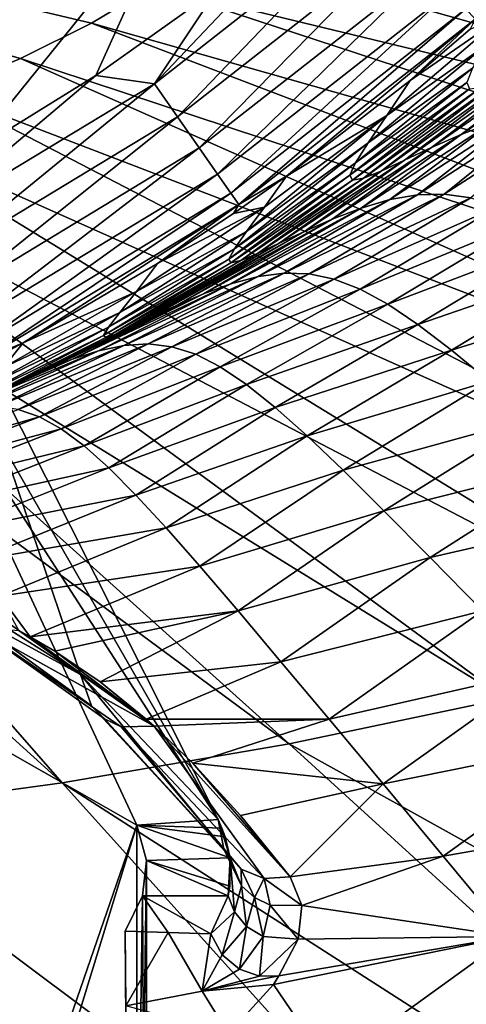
# Model space of a CAD drawing. Header units: metres. Extents: x -106 to 264, y -111 to 81.
# Tile 386 of 549: x 206.24 to 208.57, y 21.67 to 26.81. Entities that reach past the tile are written whole.
import ezdxf

# ---------------------------------------------------------------- set-up
doc = ezdxf.new("R2010")
doc.units = ezdxf.units.M
doc.layers.add('solid_20422013', color=7, linetype='CONTINUOUS')

msp = doc.modelspace()

# ---------------------------------------------------------------- linework, layer by layer
at = {"layer": 'solid_20422013'}
for points in [[(206.610535, 26.792316, 212.135864), (206.933029, 26.986931, 211.595123), (200, 28.356567, 208.373016)], [(206.240524, 26.607698, 212.648865), (206.610535, 26.792316, 212.135864), (200, 28.356567, 208.373016)], [(205.825668, 26.434402, 213.130402), (206.240524, 26.607698, 212.648865), (200, 28.356567, 208.373016)], [(204.969116, 28.242624, -5.052336), (207.053497, 27.449505, 30), (205.795944, 26.597435, 30)], [(215.253754, 26.564379, 211.007401), (207.706512, 27.836481, 209.23465), (207.593826, 27.616451, 209.845993)], [(215.253754, 26.564379, 211.007401), (215.463913, 27.010214, 209.768433), (207.706512, 27.836481, 209.23465)], [(214.931717, 26.126331, 212.224731), (207.593826, 27.616451, 209.845993), (207.426468, 27.400486, 210.446045)], [(214.931717, 26.126331, 212.224731), (215.253754, 26.564379, 211.007401), (207.593826, 27.616451, 209.845993)], [(205.795944, 26.597435, 30), (207.053497, 27.449505, 30), (205.971207, 26.110754, 30)], [(207.053497, 27.449505, 30), (206.632782, 26.519539, 30), (205.971207, 26.110754, 30)], [(207.053497, 27.449505, 30), (207.271973, 26.974215, 30), (206.632782, 26.519539, 30)], [(206.939743, 26.476965, 30.021608), (207.271973, 26.974215, 30), (207.881088, 27.46936, 30)], [(208.101364, 27.387156, 30.021608), (206.939743, 26.476965, 30.021608), (207.881088, 27.46936, 30)], [(207.060791, 26.30357, 30.091648), (206.939743, 26.476965, 30.021608), (208.101364, 27.387156, 30.021608)], [(208.242645, 27.229837, 30.091648), (207.060791, 26.30357, 30.091648), (208.101364, 27.387156, 30.021608)], [(214.500168, 25.699286, 213.411514), (207.426468, 27.400486, 210.446045), (207.205673, 27.190142, 211.030487)], [(214.500168, 25.699286, 213.411514), (214.931717, 26.126331, 212.224731), (207.426468, 27.400486, 210.446045)], [(207.174164, 26.141306, 30.212364), (207.060791, 26.30357, 30.091648), (208.242645, 27.229837, 30.091648)], [(208.374954, 27.08264, 30.212364), (207.174164, 26.141306, 30.212364), (208.242645, 27.229837, 30.091648)], [(213.962311, 25.286373, 214.559036), (207.205673, 27.190142, 211.030487), (206.933029, 26.986931, 211.595123)], [(213.962311, 25.286373, 214.559036), (214.500168, 25.699286, 213.411514), (207.205673, 27.190142, 211.030487)], [(207.269592, 26.004459, 30.377939), (207.174164, 26.141306, 30.212364), (208.374954, 27.08264, 30.212364)], [(208.486343, 26.95846, 30.377939), (207.269592, 26.004459, 30.377939), (208.374954, 27.08264, 30.212364)], [(213.322128, 24.890623, 215.658875), (206.933029, 26.986931, 211.595123), (206.610535, 26.792316, 212.135864)], [(206.939743, 26.476965, 30.021608), (206.632782, 26.519539, 30), (207.271973, 26.974215, 30)], [(213.322128, 24.890623, 215.658875), (213.962311, 25.286373, 214.559036), (206.933029, 26.986931, 211.595123)], [(207.339432, 25.904154, 30.574986), (207.269592, 26.004459, 30.377939), (208.486343, 26.95846, 30.377939)], [(208.567871, 26.867413, 30.574986), (207.339432, 25.904154, 30.574986), (208.486343, 26.95846, 30.377939)], [(207.380478, 25.845434, 30.785961), (207.339432, 25.904154, 30.574986), (208.567871, 26.867413, 30.574986)], [(208.615784, 26.81415, 30.785961), (207.380478, 25.845434, 30.785961), (208.567871, 26.867413, 30.574986)], [(208.615784, 26.81415, 30.785961), (207.630997, 25.994396, 30.990501), (207.380478, 25.845434, 30.785961)], [(208.615784, 26.81415, 30.785961), (208.276337, 26.493219, 30.990709), (207.630997, 25.994396, 30.990501)], [(208.155273, 26.310629, 38.568382), (208.767532, 26.832958, 38.550438), (208.669449, 26.675392, 45.747894)], [(208.155273, 26.310629, 38.568382), (208.276337, 26.493219, 30.990709), (208.767532, 26.832958, 38.550438)], [(208.276337, 26.493219, 30.990709), (208.590866, 26.761013, 30.990833), (208.767532, 26.832958, 38.550438)], [(208.615784, 26.81415, 30.785961), (208.590866, 26.761013, 30.990833), (208.276337, 26.493219, 30.990709)], [(212.584351, 24.514936, 216.703003), (206.610535, 26.792316, 212.135864), (206.240524, 26.607698, 212.648865)], [(212.584351, 24.514936, 216.703003), (213.322128, 24.890623, 215.658875), (206.610535, 26.792316, 212.135864)], [(208.544006, 26.211311, 92.067581), (209.175888, 26.689259, 91.943687), (209.342728, 26.756367, 96.448364)], [(208.704712, 26.273836, 96.569748), (208.544006, 26.211311, 92.067581), (209.342728, 26.756367, 96.448364)], [(208.058014, 26.167709, 45.780872), (208.669449, 26.675392, 45.747894), (208.602234, 26.558929, 52.595913)], [(208.058014, 26.167709, 45.780872), (208.155273, 26.310629, 38.568382), (208.669449, 26.675392, 45.747894)], [(208.388977, 26.14295, 87.296135), (209.015244, 26.617174, 87.175682), (209.175888, 26.689259, 91.943687)], [(208.544006, 26.211311, 92.067581), (208.388977, 26.14295, 87.296135), (209.175888, 26.689259, 91.943687)], [(211.754395, 24.162066, 217.683746), (206.240524, 26.607698, 212.648865), (205.825668, 26.434402, 213.130402)], [(211.754395, 24.162066, 217.683746), (212.584351, 24.514936, 216.703003), (206.240524, 26.607698, 212.648865)], [(208.246994, 26.0767, 82.247414), (208.868317, 26.548553, 82.136009), (209.015244, 26.617174, 87.175682)], [(208.388977, 26.14295, 87.296135), (208.246994, 26.0767, 82.247414), (209.015244, 26.617174, 87.175682)], [(207.991409, 26.063911, 52.640369), (208.602234, 26.558929, 52.595913), (208.572678, 26.483912, 59.111008)], [(207.991409, 26.063911, 52.640369), (208.058014, 26.167709, 45.780872), (208.602234, 26.558929, 52.595913)], [(208.12561, 26.020712, 76.914627), (208.742752, 26.492018, 76.816803), (208.868317, 26.548553, 82.136009)], [(208.246994, 26.0767, 82.247414), (208.12561, 26.020712, 76.914627), (208.868317, 26.548553, 82.136009)], [(205.677078, 25.713486, 30.021608), (205.971207, 26.110754, 30), (206.632782, 26.519539, 30)], [(206.939743, 26.476965, 30.021608), (205.677078, 25.713486, 30.021608), (206.632782, 26.519539, 30)], [(205.776169, 25.526691, 30.091648), (205.677078, 25.713486, 30.021608), (206.939743, 26.476965, 30.021608)], [(207.060791, 26.30357, 30.091648), (205.776169, 25.526691, 30.091648), (206.939743, 26.476965, 30.021608)], [(207.630997, 25.994396, 30.990501), (208.276337, 26.493219, 30.990709), (208.155273, 26.310629, 38.568382)], [(207.961884, 25.999151, 59.165649), (208.572678, 26.483912, 59.111008), (208.58728, 26.450916, 65.311508)], [(207.961884, 25.999151, 59.165649), (207.991409, 26.063911, 52.640369), (208.572678, 26.483912, 59.111008)], [(207.97554, 25.973547, 65.378464), (207.961884, 25.999151, 59.165649), (208.58728, 26.450916, 65.311508)], [(207.97554, 25.973547, 65.378464), (208.58728, 26.450916, 65.311508), (208.646439, 26.456488, 71.210976)], [(208.032547, 25.983482, 71.293121), (207.97554, 25.973547, 65.378464), (208.646439, 26.456488, 71.210976)], [(208.032547, 25.983482, 71.293121), (208.646439, 26.456488, 71.210976), (208.742752, 26.492018, 76.816803)], [(208.12561, 26.020712, 76.914627), (208.032547, 25.983482, 71.293121), (208.742752, 26.492018, 76.816803)], [(210.838394, 23.834599, 218.593933), (205.825668, 26.434402, 213.130402), (205.368988, 26.273674, 213.577026)], [(210.838394, 23.834599, 218.593933), (211.754395, 24.162066, 217.683746), (205.825668, 26.434402, 213.130402)], [(208.31485, 25.896917, 104.338623), (208.863678, 26.322582, 100.810661), (209.015686, 26.350718, 104.799721)], [(208.454071, 25.900314, 108.065605), (208.31485, 25.896917, 104.338623), (209.015686, 26.350718, 104.799721)], [(208.454071, 25.900314, 108.065605), (209.015686, 26.350718, 104.799721), (209.163956, 26.355743, 108.55172)], [(208.593445, 25.880259, 111.572113), (208.454071, 25.900314, 108.065605), (209.163956, 26.355743, 108.55172)], [(205.868973, 25.351868, 30.212364), (205.776169, 25.526691, 30.091648), (207.060791, 26.30357, 30.091648)], [(207.174164, 26.141306, 30.212364), (205.868973, 25.351868, 30.212364), (207.060791, 26.30357, 30.091648)], [(207.42186, 25.704826, 45.657391), (208.155273, 26.310629, 38.568382), (208.058014, 26.167709, 45.780872)], [(207.42186, 25.704826, 45.657391), (207.514984, 25.831099, 38.504093), (208.155273, 26.310629, 38.568382)], [(207.514984, 25.831099, 38.504093), (207.630997, 25.994396, 30.990501), (208.155273, 26.310629, 38.568382)], [(208.171158, 25.871473, 100.373497), (208.704712, 26.273836, 96.569748), (208.863678, 26.322582, 100.810661)], [(208.31485, 25.896917, 104.338623), (208.171158, 25.871473, 100.373497), (208.863678, 26.322582, 100.810661)], [(209.843094, 23.534931, 219.426895), (205.368988, 26.273674, 213.577026), (204.873779, 26.126669, 213.985535)], [(209.843094, 23.534931, 219.426895), (210.838394, 23.834599, 218.593933), (205.368988, 26.273674, 213.577026)], [(208.020874, 25.826639, 96.154785), (208.544006, 26.211311, 92.067581), (208.704712, 26.273836, 96.569748)], [(208.171158, 25.871473, 100.373497), (208.020874, 25.826639, 96.154785), (208.704712, 26.273836, 96.569748)], [(207.869476, 25.768864, 91.673775), (208.388977, 26.14295, 87.296135), (208.544006, 26.211311, 92.067581)], [(208.020874, 25.826639, 96.154785), (207.869476, 25.768864, 91.673775), (208.544006, 26.211311, 92.067581)], [(205.947098, 25.204464, 30.377939), (205.868973, 25.351868, 30.212364), (207.174164, 26.141306, 30.212364)], [(207.269592, 26.004459, 30.377939), (205.947098, 25.204464, 30.377939), (207.174164, 26.141306, 30.212364)], [(207.357803, 25.61463, 52.461727), (208.058014, 26.167709, 45.780872), (207.991409, 26.063911, 52.640369)], [(207.357803, 25.61463, 52.461727), (207.42186, 25.704826, 45.657391), (208.058014, 26.167709, 45.780872)], [(207.723892, 25.705307, 86.922981), (208.246994, 26.0767, 82.247414), (208.388977, 26.14295, 87.296135)], [(207.869476, 25.768864, 91.673775), (207.723892, 25.705307, 86.922981), (208.388977, 26.14295, 87.296135)], [(208.775803, 23.265259, 220.176559), (204.873779, 26.126669, 213.985535), (204.343628, 25.99444, 214.353012)], [(208.775803, 23.265259, 220.176559), (209.843094, 23.534931, 219.426895), (204.873779, 26.126669, 213.985535)], [(207.328583, 25.559971, 58.937153), (207.991409, 26.063911, 52.640369), (207.961884, 25.999151, 59.165649)], [(207.328583, 25.559971, 58.937153), (207.357803, 25.61463, 52.461727), (207.991409, 26.063911, 52.640369)], [(207.591049, 25.643133, 81.895004), (208.12561, 26.020712, 76.914627), (208.246994, 26.0767, 82.247414)], [(207.723892, 25.705307, 86.922981), (207.591049, 25.643133, 81.895004), (208.246994, 26.0767, 82.247414)], [(207.644394, 23.027554, 220.837418), (204.343628, 25.99444, 214.353012), (203.782349, 25.877937, 214.676788)], [(207.644394, 23.027554, 220.837418), (208.775803, 23.265259, 220.176559), (204.343628, 25.99444, 214.353012)], [(206.004272, 25.096443, 30.574986), (205.947098, 25.204464, 30.377939), (207.269592, 26.004459, 30.377939)], [(207.339432, 25.904154, 30.574986), (206.004272, 25.096443, 30.574986), (207.269592, 26.004459, 30.377939)], [(207.339783, 25.540525, 65.107986), (207.328583, 25.559971, 58.937153), (207.961884, 25.999151, 59.165649)], [(207.339783, 25.540525, 65.107986), (207.961884, 25.999151, 59.165649), (207.97554, 25.973547, 65.378464)], [(207.353165, 25.798681, 30.990444), (207.630997, 25.994396, 30.990501), (207.514984, 25.831099, 38.504093)], [(207.380478, 25.845434, 30.785961), (207.630997, 25.994396, 30.990501), (207.353165, 25.798681, 30.990444)], [(207.391785, 25.552954, 70.989517), (207.97554, 25.973547, 65.378464), (208.032547, 25.983482, 71.293121)], [(207.477951, 25.589758, 76.584557), (207.391785, 25.552954, 70.989517), (208.032547, 25.983482, 71.293121)], [(207.477951, 25.589758, 76.584557), (208.032547, 25.983482, 71.293121), (208.12561, 26.020712, 76.914627)], [(207.591049, 25.643133, 81.895004), (207.477951, 25.589758, 76.584557), (208.12561, 26.020712, 76.914627)], [(207.391785, 25.552954, 70.989517), (207.339783, 25.540525, 65.107986), (207.97554, 25.973547, 65.378464)], [(206.457169, 22.823551, 221.404663), (203.782349, 25.877937, 214.676788), (203.194, 25.777994, 214.95459)], [(206.457169, 22.823551, 221.404663), (207.644394, 23.027554, 220.837418), (203.782349, 25.877937, 214.676788)], [(206.037872, 25.033175, 30.785961), (206.004272, 25.096443, 30.574986), (207.339432, 25.904154, 30.574986)], [(207.380478, 25.845434, 30.785961), (206.037872, 25.033175, 30.785961), (207.339432, 25.904154, 30.574986)], [(208.31485, 25.896917, 104.338623), (207.617294, 25.487265, 104.735336), (207.481766, 25.469149, 100.778175)], [(208.31485, 25.896917, 104.338623), (207.481766, 25.469149, 100.778175), (208.171158, 25.871473, 100.373497)], [(208.454071, 25.900314, 108.065605), (207.748718, 25.483326, 108.44931), (207.617294, 25.487265, 104.735336)], [(208.454071, 25.900314, 108.065605), (207.617294, 25.487265, 104.735336), (208.31485, 25.896917, 104.338623)], [(208.593445, 25.880259, 111.572113), (207.748718, 25.483326, 108.44931), (208.454071, 25.900314, 108.065605)], [(208.593445, 25.880259, 111.572113), (207.880203, 25.455906, 111.940094), (207.748718, 25.483326, 108.44931)], [(208.737595, 25.835346, 114.875809), (207.880203, 25.455906, 111.940094), (208.593445, 25.880259, 111.572113)], [(207.380478, 25.845434, 30.785961), (206.253601, 25.122707, 30.990498), (206.037872, 25.033175, 30.785961)], [(207.380478, 25.845434, 30.785961), (206.955734, 25.536901, 30.990406), (206.253601, 25.122707, 30.990498)], [(207.514984, 25.831099, 38.504093), (206.845886, 25.391249, 38.566055), (206.955734, 25.536901, 30.990406)], [(207.42186, 25.704826, 45.657391), (206.845886, 25.391249, 38.566055), (207.514984, 25.831099, 38.504093)], [(207.380478, 25.845434, 30.785961), (207.353165, 25.798681, 30.990444), (206.955734, 25.536901, 30.990406)], [(207.353165, 25.798681, 30.990444), (207.514984, 25.831099, 38.504093), (206.955734, 25.536901, 30.990406)], [(208.020874, 25.826639, 96.154785), (207.339691, 25.431269, 96.559875), (207.195908, 25.379448, 92.070938)], [(208.020874, 25.826639, 96.154785), (207.195908, 25.379448, 92.070938), (207.869476, 25.768864, 91.673775)], [(208.171158, 25.871473, 100.373497), (207.481766, 25.469149, 100.778175), (207.339691, 25.431269, 96.559875)], [(208.171158, 25.871473, 100.373497), (207.339691, 25.431269, 96.559875), (208.020874, 25.826639, 96.154785)], [(208.737595, 25.835346, 114.875809), (208.015945, 25.403574, 115.227699), (207.880203, 25.455906, 111.940094)], [(208.89122, 25.764259, 117.993927), (208.015945, 25.403574, 115.227699), (208.737595, 25.835346, 114.875809)], [(205.222855, 22.654743, 221.874161), (206.457169, 22.823551, 221.404663), (203.194, 25.777994, 214.95459)], [(207.869476, 25.768864, 91.673775), (207.195908, 25.379448, 92.070938), (207.057053, 25.320414, 87.304031)], [(207.869476, 25.768864, 91.673775), (207.057053, 25.320414, 87.304031), (207.723892, 25.705307, 86.922981)], [(208.89122, 25.764259, 117.993927), (208.160248, 25.325014, 118.331238), (208.015945, 25.403574, 115.227699)], [(209.059387, 25.666086, 120.941811), (208.160248, 25.325014, 118.331238), (208.89122, 25.764259, 117.993927)], [(207.42186, 25.704826, 45.657391), (206.758286, 25.280989, 45.774067), (206.845886, 25.391249, 38.566055)], [(207.357803, 25.61463, 52.461727), (206.758286, 25.280989, 45.774067), (207.42186, 25.704826, 45.657391)], [(207.723892, 25.705307, 86.922981), (207.057053, 25.320414, 87.304031), (206.92981, 25.260893, 82.251839)], [(207.723892, 25.705307, 86.922981), (206.92981, 25.260893, 82.251839), (207.591049, 25.643133, 81.895004)], [(207.591049, 25.643133, 81.895004), (206.92981, 25.260893, 82.251839), (206.820923, 25.207865, 76.909691)], [(207.591049, 25.643133, 81.895004), (206.820923, 25.207865, 76.909691), (207.477951, 25.589758, 76.584557)], [(209.059387, 25.666086, 120.941811), (208.317673, 25.219257, 121.267044), (208.160248, 25.325014, 118.331238)], [(209.247238, 25.540031, 123.734215), (208.317673, 25.219257, 121.267044), (209.059387, 25.666086, 120.941811)], [(207.357803, 25.61463, 52.461727), (206.698853, 25.204828, 52.625721), (206.758286, 25.280989, 45.774067)], [(207.328583, 25.559971, 58.937153), (206.698853, 25.204828, 52.625721), (207.357803, 25.61463, 52.461727)], [(207.477951, 25.589758, 76.584557), (206.820923, 25.207865, 76.909691), (206.737274, 25.168737, 71.277504)], [(207.477951, 25.589758, 76.584557), (206.737274, 25.168737, 71.277504), (207.391785, 25.552954, 70.989517)], [(206.253601, 25.122707, 30.990498), (206.955734, 25.536901, 30.990406), (206.845886, 25.391249, 38.566055)], [(207.328583, 25.559971, 58.937153), (206.672974, 25.161762, 59.143646), (206.698853, 25.204828, 52.625721)], [(207.339783, 25.540525, 65.107986), (206.672974, 25.161762, 59.143646), (207.328583, 25.559971, 58.937153)], [(207.339783, 25.540525, 65.107986), (206.685791, 25.150959, 65.355682), (206.672974, 25.161762, 59.143646)], [(207.391785, 25.552954, 70.989517), (206.737274, 25.168737, 71.277504), (206.685791, 25.150959, 65.355682)], [(207.391785, 25.552954, 70.989517), (206.685791, 25.150959, 65.355682), (207.339783, 25.540525, 65.107986)], [(209.247238, 25.540031, 123.734215), (208.492889, 25.085403, 124.050926), (208.317673, 25.219257, 121.267044)], [(209.45993, 25.385302, 126.385902), (208.492889, 25.085403, 124.050926), (209.247238, 25.540031, 123.734215)], [(206.647522, 25.081326, 97.487457), (207.339691, 25.431269, 96.559875), (207.481766, 25.469149, 100.778175)], [(206.780716, 25.109877, 101.716042), (206.647522, 25.081326, 97.487457), (207.481766, 25.469149, 100.778175)], [(206.780716, 25.109877, 101.716042), (207.481766, 25.469149, 100.778175), (207.617294, 25.487265, 104.735336)], [(206.907623, 25.117544, 105.672852), (206.780716, 25.109877, 101.716042), (207.617294, 25.487265, 104.735336)], [(206.907623, 25.117544, 105.672852), (207.617294, 25.487265, 104.735336), (207.748718, 25.483326, 108.44931)], [(207.031296, 25.102463, 109.379791), (206.907623, 25.117544, 105.672852), (207.748718, 25.483326, 108.44931)], [(207.031296, 25.102463, 109.379791), (207.748718, 25.483326, 108.44931), (207.880203, 25.455906, 111.940094)], [(205.855469, 25.08877, 131.401321), (205.855469, 25.441843, 130.114716), (207.272354, 22.632597, 140.351669)], [(206.554169, 23.389725, 134.925369), (207.272354, 22.632597, 140.351669), (205.855469, 25.441843, 130.114716)], [(206.554169, 23.389725, 134.925369), (205.855469, 25.441843, 130.114716), (205.855469, 23.886316, 129.554703)], [(206.511322, 25.036823, 92.974792), (207.195908, 25.379448, 92.070938), (207.339691, 25.431269, 96.559875)], [(206.647522, 25.081326, 97.487457), (206.511322, 25.036823, 92.974792), (207.339691, 25.431269, 96.559875)], [(207.155594, 25.063135, 112.859901), (207.031296, 25.102463, 109.379791), (207.880203, 25.455906, 111.940094)], [(207.155594, 25.063135, 112.859901), (207.880203, 25.455906, 111.940094), (208.015945, 25.403574, 115.227699)], [(206.151138, 24.993729, 38.710281), (206.845886, 25.391249, 38.566055), (206.758286, 25.280989, 45.774067)], [(206.151138, 24.993729, 38.710281), (206.253601, 25.122707, 30.990498), (206.845886, 25.391249, 38.566055)], [(206.378616, 24.982832, 88.17054), (207.057053, 25.320414, 87.304031), (207.195908, 25.379448, 92.070938)], [(206.511322, 25.036823, 92.974792), (206.378616, 24.982832, 88.17054), (207.195908, 25.379448, 92.070938)], [(207.284332, 24.99807, 116.136192), (207.155594, 25.063135, 112.859901), (208.015945, 25.403574, 115.227699)], [(207.284332, 24.99807, 116.136192), (208.015945, 25.403574, 115.227699), (208.160248, 25.325014, 118.331238)], [(209.45993, 25.385302, 126.385902), (208.690567, 24.922548, 126.698669), (208.492889, 25.085403, 124.050926)], [(206.255859, 24.925823, 83.067238), (206.92981, 25.260893, 82.251839), (207.057053, 25.320414, 87.304031)], [(206.378616, 24.982832, 88.17054), (206.255859, 24.925823, 83.067238), (207.057053, 25.320414, 87.304031)], [(207.421555, 24.905958, 119.22934), (207.284332, 24.99807, 116.136192), (208.160248, 25.325014, 118.331238)], [(207.421555, 24.905958, 119.22934), (208.160248, 25.325014, 118.331238), (208.317673, 25.219257, 121.267044)], [(206.070587, 24.899254, 46.046925), (206.758286, 25.280989, 45.774067), (206.698853, 25.204828, 52.625721)], [(206.070587, 24.899254, 46.046925), (206.151138, 24.993729, 38.710281), (206.758286, 25.280989, 45.774067)], [(206.149643, 24.872467, 77.659828), (206.820923, 25.207865, 76.909691), (206.92981, 25.260893, 82.251839)], [(206.255859, 24.925823, 83.067238), (206.149643, 24.872467, 77.659828), (206.92981, 25.260893, 82.251839)], [(207.571487, 24.785751, 122.156937), (207.421555, 24.905958, 119.22934), (208.317673, 25.219257, 121.267044)], [(207.571487, 24.785751, 122.156937), (208.317673, 25.219257, 121.267044), (208.492889, 25.085403, 124.050926)], [(205.996872, 24.8067, 59.632568), (206.672974, 25.161762, 59.143646), (206.685791, 25.150959, 65.355682)], [(205.996872, 24.8067, 59.632568), (206.017471, 24.83742, 53.012188), (206.672974, 25.161762, 59.143646)], [(206.01355, 24.805662, 65.940147), (206.685791, 25.150959, 65.355682), (206.737274, 25.168737, 71.277504)], [(206.066635, 24.829977, 71.949898), (206.01355, 24.805662, 65.940147), (206.737274, 25.168737, 71.277504)], [(206.017471, 24.83742, 53.012188), (206.698853, 25.204828, 52.625721), (206.672974, 25.161762, 59.143646)], [(206.017471, 24.83742, 53.012188), (206.070587, 24.899254, 46.046925), (206.698853, 25.204828, 52.625721)], [(206.066635, 24.829977, 71.949898), (206.737274, 25.168737, 71.277504), (206.820923, 25.207865, 76.909691)], [(206.149643, 24.872467, 77.659828), (206.066635, 24.829977, 71.949898), (206.820923, 25.207865, 76.909691)], [(206.01355, 24.805662, 65.940147), (205.996872, 24.8067, 59.632568), (206.685791, 25.150959, 65.355682)], [(206.001617, 24.784132, 101.044029), (206.647522, 25.081326, 97.487457), (206.780716, 25.109877, 101.716042)], [(206.11673, 24.789858, 104.978058), (206.001617, 24.784132, 101.044029), (206.780716, 25.109877, 101.716042)], [(206.01265, 24.993826, 30.99058), (206.253601, 25.122707, 30.990498), (206.151138, 24.993729, 38.710281)], [(206.037872, 25.033175, 30.785961), (206.253601, 25.122707, 30.990498), (206.01265, 24.993826, 30.99058)], [(206.11673, 24.789858, 104.978058), (206.780716, 25.109877, 101.716042), (206.907623, 25.117544, 105.672852)], [(206.228226, 24.774221, 108.66259), (206.11673, 24.789858, 104.978058), (206.907623, 25.117544, 105.672852)], [(206.228226, 24.774221, 108.66259), (206.907623, 25.117544, 105.672852), (207.031296, 25.102463, 109.379791)], [(205.687805, 25.08877, 131.401321), (207.272354, 22.632597, 140.351669), (206.84787, 22.602554, 140.461136)], [(205.699539, 23.25651, 130.898514), (205.687805, 25.08877, 131.401321), (206.84787, 22.602554, 140.461136)], [(205.687805, 25.08877, 131.401321), (205.855469, 25.08877, 131.401321), (207.272354, 22.632597, 140.351669)], [(205.880936, 24.759008, 96.838936), (206.511322, 25.036823, 92.974792), (206.647522, 25.081326, 97.487457)], [(206.001617, 24.784132, 101.044029), (205.880936, 24.759008, 96.838936), (206.647522, 25.081326, 97.487457)], [(206.339249, 24.7358, 112.121384), (206.228226, 24.774221, 108.66259), (207.031296, 25.102463, 109.379791)], [(206.339249, 24.7358, 112.121384), (207.031296, 25.102463, 109.379791), (207.155594, 25.063135, 112.859901)], [(206.452911, 24.673172, 115.378181), (206.339249, 24.7358, 112.121384), (207.155594, 25.063135, 112.859901)], [(206.452911, 24.673172, 115.378181), (207.155594, 25.063135, 112.859901), (207.284332, 24.99807, 116.136192)], [(207.738403, 24.63641, 124.936363), (207.571487, 24.785751, 122.156937), (208.492889, 25.085403, 124.050926)], [(207.738403, 24.63641, 124.936363), (208.492889, 25.085403, 124.050926), (208.690567, 24.922548, 126.698669)], [(205.758453, 24.719217, 92.352348), (206.378616, 24.982832, 88.17054), (206.511322, 25.036823, 92.974792)], [(205.880936, 24.759008, 96.838936), (205.758453, 24.719217, 92.352348), (206.511322, 25.036823, 92.974792)], [(205.639801, 24.670362, 87.577339), (206.255859, 24.925823, 83.067238), (206.378616, 24.982832, 88.17054)], [(205.758453, 24.719217, 92.352348), (205.639801, 24.670362, 87.577339), (206.378616, 24.982832, 88.17054)], [(206.572418, 24.585012, 118.455009), (206.452911, 24.673172, 115.378181), (207.284332, 24.99807, 116.136192)], [(206.572418, 24.585012, 118.455009), (207.284332, 24.99807, 116.136192), (207.421555, 24.905958, 119.22934)], [(205.530579, 24.618044, 82.507019), (206.149643, 24.872467, 77.659828), (206.255859, 24.925823, 83.067238)], [(205.639801, 24.670362, 87.577339), (205.530579, 24.618044, 82.507019), (206.255859, 24.925823, 83.067238)], [(206.701202, 24.470226, 121.369682), (206.572418, 24.585012, 118.455009), (207.421555, 24.905958, 119.22934)], [(206.701202, 24.470226, 121.369682), (207.421555, 24.905958, 119.22934), (207.571487, 24.785751, 122.156937)], [(207.926544, 24.456888, 127.584946), (207.738403, 24.63641, 124.936363), (208.690567, 24.922548, 126.698669)], [(207.926544, 24.456888, 127.584946), (208.690567, 24.922548, 126.698669), (208.915085, 24.729687, 129.225861)], [(205.437347, 24.478109, 109.253899), (206.228226, 24.774221, 108.66259), (206.339249, 24.7358, 112.121384)], [(206.842743, 24.327749, 124.13945), (206.701202, 24.470226, 121.369682), (207.571487, 24.785751, 122.156937)], [(206.842743, 24.327749, 124.13945), (207.571487, 24.785751, 122.156937), (207.738403, 24.63641, 124.936363)], [(205.537445, 24.430624, 112.702324), (205.437347, 24.478109, 109.253899), (206.339249, 24.7358, 112.121384)], [(205.537445, 24.430624, 112.702324), (206.339249, 24.7358, 112.121384), (206.452911, 24.673172, 115.378181)], [(208.139694, 24.245895, 130.119202), (207.926544, 24.456888, 127.584946), (208.915085, 24.729687, 129.225861)], [(208.139694, 24.245895, 130.119202), (208.915085, 24.729687, 129.225861), (209.170273, 24.505533, 131.647537)], [(205.639923, 24.358585, 115.949272), (205.537445, 24.430624, 112.702324), (206.452911, 24.673172, 115.378181)], [(205.639923, 24.358585, 115.949272), (206.452911, 24.673172, 115.378181), (206.572418, 24.585012, 118.455009)], [(207.000488, 24.156517, 126.781525), (206.842743, 24.327749, 124.13945), (207.738403, 24.63641, 124.936363)], [(207.000488, 24.156517, 126.781525), (207.738403, 24.63641, 124.936363), (207.926544, 24.456888, 127.584946)], [(205.747604, 24.260656, 119.017769), (205.639923, 24.358585, 115.949272), (206.572418, 24.585012, 118.455009)], [(205.747604, 24.260656, 119.017769), (206.572418, 24.585012, 118.455009), (206.701202, 24.470226, 121.369682)], [(208.381241, 24.001925, 132.554901), (208.139694, 24.245895, 130.119202), (209.170273, 24.505533, 131.647537)], [(208.381241, 24.001925, 132.554901), (209.170273, 24.505533, 131.647537), (209.459869, 24.248766, 133.978653)], [(205.863434, 24.135658, 121.926529), (205.747604, 24.260656, 119.017769), (206.701202, 24.470226, 121.369682)], [(205.863434, 24.135658, 121.926529), (206.701202, 24.470226, 121.369682), (206.842743, 24.327749, 124.13945)], [(207.177658, 23.955305, 129.312408), (207.000488, 24.156517, 126.781525), (207.926544, 24.456888, 127.584946)], [(207.177658, 23.955305, 129.312408), (207.926544, 24.456888, 127.584946), (208.139694, 24.245895, 130.119202)], [(205.990372, 23.982422, 124.693954), (205.863434, 24.135658, 121.926529), (206.842743, 24.327749, 124.13945)], [(205.990372, 23.982422, 124.693954), (206.842743, 24.327749, 124.13945), (207.000488, 24.156517, 126.781525)], [(207.376999, 23.722589, 131.747269), (207.177658, 23.955305, 129.312408), (208.139694, 24.245895, 130.119202)], [(207.376999, 23.722589, 131.747269), (208.139694, 24.245895, 130.119202), (208.381241, 24.001925, 132.554901)], [(208.654556, 23.723457, 134.907791), (208.381241, 24.001925, 132.554901), (209.459869, 24.248766, 133.978653)], [(206.131409, 23.79977, 127.338371), (205.990372, 23.982422, 124.693954), (207.000488, 24.156517, 126.781525)], [(206.131409, 23.79977, 127.338371), (207.000488, 24.156517, 126.781525), (207.177658, 23.955305, 129.312408)], [(207.601212, 23.456818, 134.10112), (207.376999, 23.722589, 131.747269), (208.381241, 24.001925, 132.554901)], [(207.601212, 23.456818, 134.10112), (208.381241, 24.001925, 132.554901), (208.654556, 23.723457, 134.907791)], [(206.289688, 23.587564, 129.866684), (206.131409, 23.79977, 127.338371), (207.177658, 23.955305, 129.312408)], [(206.289688, 23.587564, 129.866684), (207.177658, 23.955305, 129.312408), (207.376999, 23.722589, 131.747269)], [(206.554169, 23.389725, 134.925369), (205.855469, 23.886316, 129.554703), (205.855469, 23.828623, 129.480408)], [(206.554169, 23.389725, 134.925369), (205.855469, 23.828623, 129.480408), (205.885117, 23.75293, 129.460236)], [(206.23024, 23.62044, 129.404099), (206.131409, 23.79977, 127.338371), (206.289688, 23.587564, 129.866684)], [(206.610214, 23.225866, 134.901794), (205.885117, 23.75293, 129.460236), (206.004608, 23.638916, 129.436935)], [(206.610214, 23.225866, 134.901794), (206.554169, 23.389725, 134.925369), (205.885117, 23.75293, 129.460236)], [(206.419174, 23.511082, 130.865341), (206.289688, 23.587564, 129.866684), (207.376999, 23.722589, 131.747269)], [(206.656418, 23.351143, 132.678574), (206.419174, 23.511082, 130.865341), (207.376999, 23.722589, 131.747269)], [(206.656418, 23.351143, 132.678574), (207.376999, 23.722589, 131.747269), (207.601212, 23.456818, 134.10112)], [(207.852982, 23.15642, 136.389008), (207.601212, 23.456818, 134.10112), (208.654556, 23.723457, 134.907791)], [(207.852982, 23.15642, 136.389008), (208.654556, 23.723457, 134.907791), (208.962952, 23.408869, 137.193665)], [(206.678802, 23.158327, 134.884888), (206.610214, 23.225866, 134.901794), (206.004608, 23.638916, 129.436935)], [(206.765747, 23.116793, 134.868607), (206.678802, 23.158327, 134.884888), (206.004608, 23.638916, 129.436935)], [(206.938431, 23.120136, 134.842484), (206.004608, 23.638916, 129.436935), (206.23024, 23.62044, 129.404099)], [(206.938431, 23.120136, 134.842484), (206.765747, 23.116793, 134.868607), (206.004608, 23.638916, 129.436935)], [(206.938431, 23.120136, 134.842484), (206.23024, 23.62044, 129.404099), (206.289688, 23.587564, 129.866684)], [(206.938431, 23.120136, 134.842484), (206.289688, 23.587564, 129.866684), (206.419174, 23.511082, 130.865341)], [(206.938431, 23.120136, 134.842484), (206.419174, 23.511082, 130.865341), (206.656418, 23.351143, 132.678574)], [(206.896713, 23.157495, 134.520325), (206.656418, 23.351143, 132.678574), (207.601212, 23.456818, 134.10112)], [(206.896713, 23.157495, 134.520325), (207.601212, 23.456818, 134.10112), (207.852982, 23.15642, 136.389008)], [(208.134811, 22.819092, 138.625931), (207.852982, 23.15642, 136.389008), (208.962952, 23.408869, 137.193665)], [(208.134811, 22.819092, 138.625931), (208.962952, 23.408869, 137.193665), (209.309036, 23.055353, 139.428604)], [(207.302658, 22.477533, 140.316147), (206.554169, 23.389725, 134.925369), (206.610214, 23.225866, 134.901794)], [(207.302658, 22.477533, 140.316147), (207.272354, 22.632597, 140.351669), (206.554169, 23.389725, 134.925369)], [(206.938431, 23.120136, 134.842484), (206.656418, 23.351143, 132.678574), (206.896713, 23.157495, 134.520325)], [(206.136765, 20.541609, 133.728333), (205.699539, 23.25651, 130.898514), (206.84787, 22.602554, 140.461136)], [(212.893814, 20.109241, 226.015732), (208.775803, 23.265259, 220.176559), (207.644394, 23.027554, 220.837418)], [(207.302658, 22.477533, 140.316147), (206.610214, 23.225866, 134.901794), (206.678802, 23.158327, 134.884888)], [(207.393829, 22.372526, 140.285522), (206.678802, 23.158327, 134.884888), (206.765747, 23.116793, 134.868607)], [(207.393829, 22.372526, 140.285522), (207.302658, 22.477533, 140.316147), (206.678802, 23.158327, 134.884888)], [(206.938431, 23.120136, 134.842484), (206.896713, 23.157495, 134.520325), (207.852982, 23.15642, 136.389008)], [(207.139816, 22.926027, 136.391495), (206.938431, 23.120136, 134.842484), (207.852982, 23.15642, 136.389008)], [(207.139816, 22.926027, 136.391495), (207.852982, 23.15642, 136.389008), (208.134811, 22.819092, 138.625931)], [(207.513535, 22.323843, 140.260971), (206.765747, 23.116793, 134.868607), (206.938431, 23.120136, 134.842484)], [(207.513535, 22.323843, 140.260971), (207.393829, 22.372526, 140.285522), (206.765747, 23.116793, 134.868607)], [(207.649261, 22.333029, 140.244446), (206.938431, 23.120136, 134.842484), (207.139816, 22.926027, 136.391495)], [(207.649261, 22.333029, 140.244446), (207.513535, 22.323843, 140.260971), (206.938431, 23.120136, 134.842484)], [(208.448868, 22.4415, 140.826935), (208.134811, 22.819092, 138.625931), (209.309036, 23.055353, 139.428604)], [(208.448868, 22.4415, 140.826935), (209.309036, 23.055353, 139.428604), (209.695007, 22.659384, 141.62886)], [(211.223755, 19.767656, 226.965576), (207.644394, 23.027554, 220.837418), (206.457169, 22.823551, 221.404663)], [(211.223755, 19.767656, 226.965576), (212.893814, 20.109241, 226.015732), (207.644394, 23.027554, 220.837418)], [(207.390091, 22.652954, 138.297516), (207.139816, 22.926027, 136.391495), (208.134811, 22.819092, 138.625931)], [(207.649261, 22.333029, 140.244446), (207.139816, 22.926027, 136.391495), (207.390091, 22.652954, 138.297516)], [(209.47522, 19.474665, 227.780441), (206.457169, 22.823551, 221.404663), (205.222855, 22.654743, 221.874161)], [(209.47522, 19.474665, 227.780441), (211.223755, 19.767656, 226.965576), (206.457169, 22.823551, 221.404663)], [(207.649261, 22.333029, 140.244446), (207.390091, 22.652954, 138.297516), (208.134811, 22.819092, 138.625931)], [(207.649261, 22.333029, 140.244446), (208.134811, 22.819092, 138.625931), (208.448868, 22.4415, 140.826935)], [(207.660507, 19.232313, 228.454651), (205.222855, 22.654743, 221.874161), (203.950546, 22.52236, 222.242477)], [(207.660507, 19.232313, 228.454651), (209.47522, 19.474665, 227.780441), (205.222855, 22.654743, 221.874161)], [(208.797302, 22.020229, 143.007034), (208.448868, 22.4415, 140.826935), (209.695007, 22.659384, 141.62886)], [(206.182678, 20.434072, 134.083954), (206.136765, 20.541609, 133.728333), (206.84787, 22.602554, 140.461136)], [(206.182678, 20.434072, 134.083954), (206.84787, 22.602554, 140.461136), (206.84787, 18.765202, 139.198898)], [(207.272354, 22.632597, 140.351669), (207.292618, 22.58724, 140.516953), (206.84787, 22.602554, 140.461136)], [(206.84787, 18.765202, 139.198898), (206.84787, 22.602554, 140.461136), (206.898376, 22.417938, 141.133881)], [(207.334991, 22.431616, 141.084045), (206.898376, 22.417938, 141.133881), (206.84787, 22.602554, 140.461136)], [(207.308945, 22.542191, 140.681107), (207.334991, 22.431616, 141.084045), (206.84787, 22.602554, 140.461136)], [(207.292618, 22.58724, 140.516953), (207.308945, 22.542191, 140.681107), (206.84787, 22.602554, 140.461136)], [(207.272354, 22.632597, 140.351669), (207.334991, 22.431616, 141.084045), (207.308945, 22.542191, 140.681107)], [(207.272354, 22.632597, 140.351669), (207.308945, 22.542191, 140.681107), (207.292618, 22.58724, 140.516953)], [(207.334991, 22.431616, 141.084045), (207.272354, 22.632597, 140.351669), (207.302658, 22.477533, 140.316147)], [(205.792374, 19.042301, 228.983475), (207.660507, 19.232313, 228.454651), (203.950546, 22.52236, 222.242477)], [(207.334991, 22.431616, 141.084045), (207.334641, 22.283226, 141.624771), (206.898376, 22.417938, 141.133881)], [(207.395325, 22.285904, 141.042816), (207.302658, 22.477533, 140.316147), (207.393829, 22.372526, 140.285522)], [(207.395325, 22.285904, 141.042816), (207.334991, 22.431616, 141.084045), (207.302658, 22.477533, 140.316147)], [(207.334991, 22.431616, 141.084045), (207.324799, 22.233486, 141.80603), (207.334641, 22.283226, 141.624771)], [(207.334991, 22.431616, 141.084045), (207.357697, 22.149935, 141.787109), (207.324799, 22.233486, 141.80603)], [(207.395325, 22.285904, 141.042816), (207.357697, 22.149935, 141.787109), (207.334991, 22.431616, 141.084045)], [(207.709579, 22.183455, 141.0112), (207.649261, 22.333029, 140.244446), (208.448868, 22.4415, 140.826935)], [(207.709579, 22.183455, 141.0112), (208.448868, 22.4415, 140.826935), (208.797302, 22.020229, 143.007034)], [(206.899124, 18.431355, 140.095642), (206.84787, 18.765202, 139.198898), (206.898376, 22.417938, 141.133881)], [(206.899124, 18.431355, 140.095642), (206.898376, 22.417938, 141.133881), (206.878174, 22.232924, 141.808075)], [(207.324799, 22.233486, 141.80603), (206.878174, 22.232924, 141.808075), (206.898376, 22.417938, 141.133881)], [(207.334641, 22.283226, 141.624771), (207.324799, 22.233486, 141.80603), (206.898376, 22.417938, 141.133881)], [(207.462387, 22.224045, 141.027557), (207.393829, 22.372526, 140.285522), (207.513535, 22.323843, 140.260971)], [(207.462387, 22.224045, 141.027557), (207.395325, 22.285904, 141.042816), (207.393829, 22.372526, 140.285522)], [(207.709579, 22.183455, 141.0112), (207.513535, 22.323843, 140.260971), (207.649261, 22.333029, 140.244446)], [(207.395325, 22.285904, 141.042816), (207.421783, 22.073231, 141.772842), (207.357697, 22.149935, 141.787109)], [(207.462387, 22.224045, 141.027557), (207.421783, 22.073231, 141.772842), (207.395325, 22.285904, 141.042816)], [(207.545013, 22.185425, 141.016739), (207.462387, 22.224045, 141.027557), (207.513535, 22.323843, 140.260971)], [(207.709579, 22.183455, 141.0112), (207.545013, 22.185425, 141.016739), (207.513535, 22.323843, 140.260971)], [(206.816269, 18.073034, 140.990601), (206.878174, 22.232924, 141.808075), (206.787476, 22.049393, 142.476868)], [(207.011108, 22.042549, 142.501801), (206.787476, 22.049393, 142.476868), (206.878174, 22.232924, 141.808075)], [(206.816269, 18.073034, 140.990601), (206.899124, 18.431355, 140.095642), (206.878174, 22.232924, 141.808075)], [(207.324799, 22.233486, 141.80603), (207.23465, 22.035484, 142.527542), (206.878174, 22.232924, 141.808075)], [(207.23465, 22.035484, 142.527542), (207.011108, 22.042549, 142.501801), (206.878174, 22.232924, 141.808075)], [(207.357697, 22.149935, 141.787109), (207.23465, 22.035484, 142.527542), (207.324799, 22.233486, 141.80603)], [(207.462387, 22.224045, 141.027557), (207.508789, 22.020803, 141.766235), (207.421783, 22.073231, 141.772842)], [(207.545013, 22.185425, 141.016739), (207.508789, 22.020803, 141.766235), (207.462387, 22.224045, 141.027557)], [(207.545013, 22.185425, 141.016739), (207.691223, 22.006903, 141.776123), (207.508789, 22.020803, 141.766235)], [(207.709579, 22.183455, 141.0112), (207.691223, 22.006903, 141.776123), (207.545013, 22.185425, 141.016739)], [(207.691223, 22.006903, 141.776123), (207.709579, 22.183455, 141.0112), (208.797302, 22.020229, 143.007034)], [(207.293762, 21.925051, 142.495422), (207.23465, 22.035484, 142.527542), (207.357697, 22.149935, 141.787109)], [(207.293762, 21.925051, 142.495422), (207.357697, 22.149935, 141.787109), (207.421783, 22.073231, 141.772842)], [(207.384109, 21.850632, 142.480408), (207.293762, 21.925051, 142.495422), (207.421783, 22.073231, 141.772842)], [(207.384109, 21.850632, 142.480408), (207.421783, 22.073231, 141.772842), (207.508789, 22.020803, 141.766235)], [(206.789536, 21.659298, 142.33667), (206.816269, 18.073034, 140.990601), (206.787476, 22.049393, 142.476868)], [(207.011108, 22.042549, 142.501801), (206.789536, 21.659298, 142.33667), (206.787476, 22.049393, 142.476868)], [(207.189072, 21.734928, 142.413498), (206.789536, 21.659298, 142.33667), (207.011108, 22.042549, 142.501801)], [(207.189072, 21.734928, 142.413498), (207.011108, 22.042549, 142.501801), (207.23465, 22.035484, 142.527542)], [(207.189072, 21.734928, 142.413498), (207.23465, 22.035484, 142.527542), (207.293762, 21.925051, 142.495422)], [(207.48877, 21.81361, 142.480927), (207.384109, 21.850632, 142.480408), (207.508789, 22.020803, 141.766235)], [(207.48877, 21.81361, 142.480927), (207.508789, 22.020803, 141.766235), (207.691223, 22.006903, 141.776123)], [(207.562897, 21.770651, 142.655792), (208.797302, 22.020229, 143.007034), (207.855057, 21.340721, 144.701508)], [(207.590851, 21.815399, 142.495255), (208.797302, 22.020229, 143.007034), (207.562897, 21.770651, 142.655792)], [(207.590851, 21.815399, 142.495255), (207.691223, 22.006903, 141.776123), (208.797302, 22.020229, 143.007034)], [(207.855057, 21.340721, 144.701508), (208.797302, 22.020229, 143.007034), (209.182114, 21.551901, 145.181091)], [(207.48877, 21.81361, 142.480927), (207.691223, 22.006903, 141.776123), (207.590851, 21.815399, 142.495255)], [(207.189072, 21.734928, 142.413498), (207.293762, 21.925051, 142.495422), (207.384109, 21.850632, 142.480408)], [(207.189072, 21.734928, 142.413498), (207.384109, 21.850632, 142.480408), (207.48877, 21.81361, 142.480927)], [(207.189072, 21.734928, 142.413498), (207.590851, 21.815399, 142.495255), (207.562897, 21.770651, 142.655792)], [(207.189072, 21.734928, 142.413498), (207.48877, 21.81361, 142.480927), (207.590851, 21.815399, 142.495255)], [(207.189072, 21.734928, 142.413498), (207.562897, 21.770651, 142.655792), (207.327148, 21.511929, 143.50856)], [(207.327148, 21.511929, 143.50856), (207.562897, 21.770651, 142.655792), (207.855057, 21.340721, 144.701508)], [(207.189072, 21.734928, 142.413498), (207.327148, 21.511929, 143.50856), (206.789536, 21.659298, 142.33667)]]:
    msp.add_3dface(points, dxfattribs=at)

doc.saveas('drawing.dxf')
